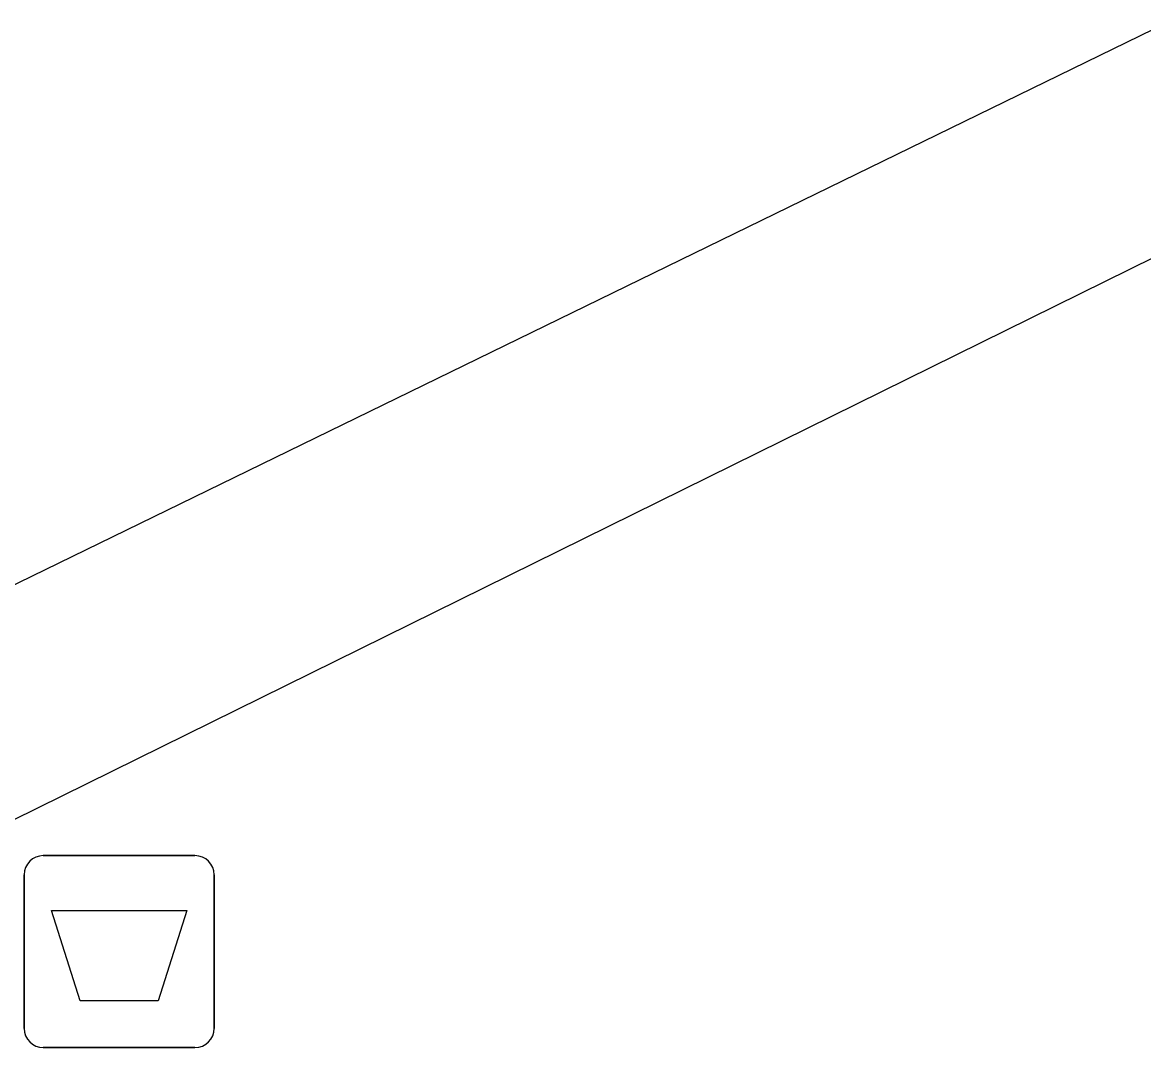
# Model space of a CAD drawing. Extents: x 160457 to 162082, y 388340 to 389736.
# Drawn here: x 160991.91 to 160997.74, y 388898.41 to 388903.75 of the extents above; entities that cross this region are included whole.
import ezdxf

# ---------------------------------------------------------------- set-up
doc = ezdxf.new("R2010")
doc.units = 0
doc.layers.add('IMGEO_Afvalbak', color=7, linetype='Continuous')
doc.layers.add('IMGEO_Voetpad_open', color=7, linetype='Continuous')

msp = doc.modelspace()

# ---------------------------------------------------------------- linework, layer by layer
at = {"layer": 'IMGEO_Afvalbak'}
for p, q in [((160992.0151, 388899.4135), (160992.8049, 388899.4135)), ((160992.8049, 388899.4135), (160992.0151, 388899.4135)), ((160991.9151, 388898.5145), (160991.9151, 388899.3135)), ((160991.9151, 388899.3135), (160991.9151, 388898.5145)), ((160992.9049, 388899.3135), (160992.9049, 388898.5145)), ((160992.9049, 388898.5145), (160992.9049, 388899.3135)), ((160992.8049, 388898.4145), (160992.0151, 388898.4145)), ((160992.0151, 388898.4145), (160992.8049, 388898.4145))]:
    msp.add_line(p, q, dxfattribs=at)
msp.add_lwpolyline([(160992.0578, 388899.1284), (160992.7622, 388899.1284), (160992.6134, 388898.6575), (160992.2066, 388898.6575), (160992.0578, 388899.1284)], dxfattribs=at)
for centre, start, end in [((160992.0151, 388899.3135), 90, 180), ((160992.0151, 388899.3135), 90, 180), ((160992.8049, 388899.3135), 0, 90), ((160992.8049, 388899.3135), 360, 90), ((160992.0151, 388898.5145), 180, 270), ((160992.0151, 388898.5145), 180, 270), ((160992.8049, 388898.5145), 270, 0), ((160992.8049, 388898.5145), 270, 0)]:
    msp.add_arc(centre, 0.1, start, end, dxfattribs=at)
at = {"layer": 'IMGEO_Voetpad_open'}
for points in [[(160991.392, 388900.594), (160997.866, 388903.75)], [(160998.317, 388902.784), (160991.855, 388899.597)]]:
    msp.add_lwpolyline(points, dxfattribs=at)

doc.saveas('drawing.dxf')
